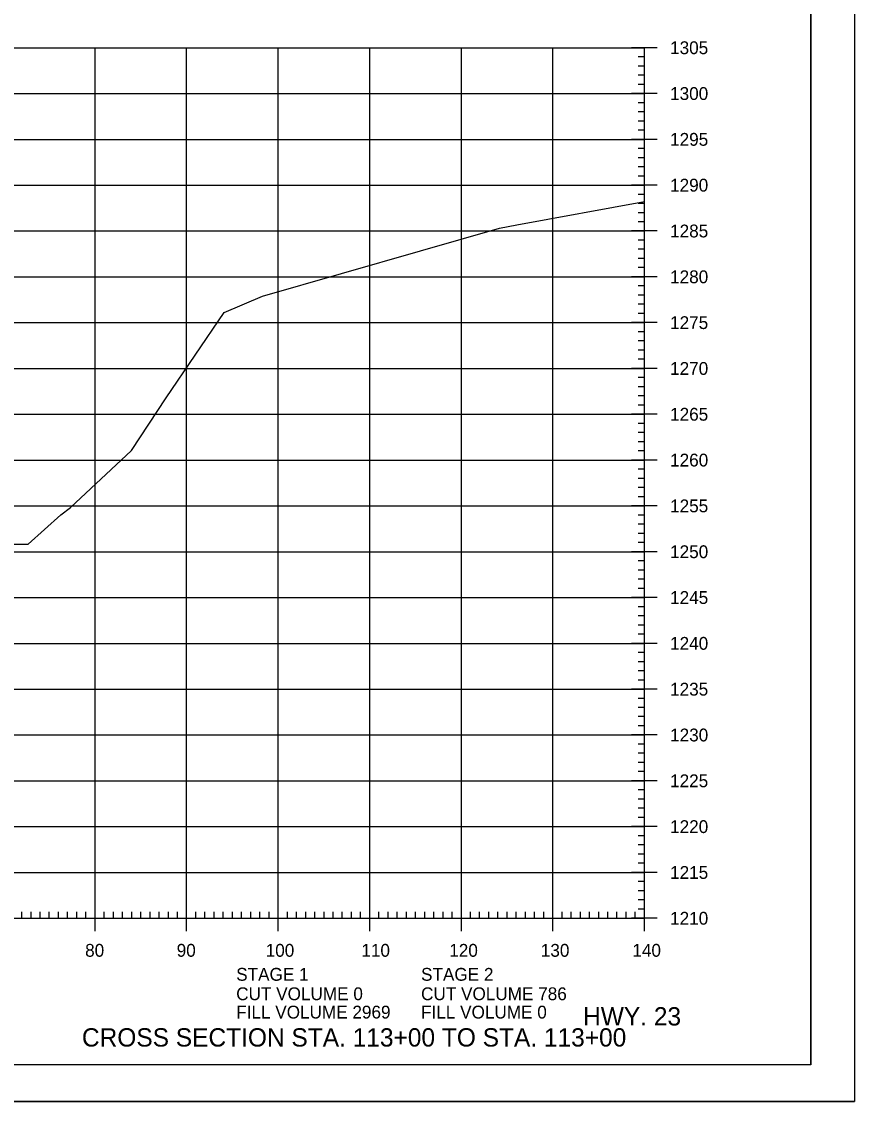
# Model space of a CAD drawing. Extents: x 1406028 to 1412453, y 321733 to 325986.
# Drawn here: x 1406661.9 to 1406752.8, y 323426 to 323543.9 of the extents above; entities that cross this region are included whole.
import ezdxf

# ---------------------------------------------------------------- set-up
doc = ezdxf.new("R2010")
doc.units = 0
for name, color, linetype in [('R_Axis', 7, 'Continuous'), ('R_Axis Annot', 7, 'Continuous'), ('R_Border', 7, 'Continuous'), ('R_Draft', 7, 'Continuous'), ('R_Exist Surface', 7, 'Continuous'), ('R_Grid', 7, 'Continuous'), ('R_No Plot', 7, 'Continuous')]:
    doc.layers.add(name, color=color, linetype=linetype)

msp = doc.modelspace()

# ---------------------------------------------------------------- linework, layer by layer
at = {"layer": 'R_Axis'}
for p, q in [((1406731.29, 323541.02), (1406728.49, 323541.02)), ((1406729.89, 323446.02), (1406729.89, 323541.02)), ((1406729.89, 323540.02), (1406729.19, 323540.02)), ((1406729.89, 323539.02), (1406729.19, 323539.02)), ((1406729.89, 323538.02), (1406729.19, 323538.02)), ((1406729.89, 323537.02), (1406729.19, 323537.02)), ((1406731.29, 323536.02), (1406728.49, 323536.02)), ((1406729.89, 323535.02), (1406729.19, 323535.02)), ((1406729.89, 323534.02), (1406729.19, 323534.02)), ((1406729.89, 323533.02), (1406729.19, 323533.02)), ((1406729.89, 323532.02), (1406729.19, 323532.02)), ((1406731.29, 323531.02), (1406728.49, 323531.02)), ((1406729.89, 323530.02), (1406729.19, 323530.02)), ((1406729.89, 323529.02), (1406729.19, 323529.02)), ((1406729.89, 323528.02), (1406729.19, 323528.02)), ((1406729.89, 323527.02), (1406729.19, 323527.02)), ((1406731.29, 323526.02), (1406728.49, 323526.02)), ((1406729.89, 323525.02), (1406729.19, 323525.02)), ((1406729.89, 323524.02), (1406729.19, 323524.02)), ((1406729.89, 323523.02), (1406729.19, 323523.02)), ((1406729.89, 323522.02), (1406729.19, 323522.02)), ((1406731.29, 323521.02), (1406728.49, 323521.02)), ((1406729.89, 323520.02), (1406729.19, 323520.02)), ((1406729.89, 323519.02), (1406729.19, 323519.02)), ((1406729.89, 323518.02), (1406729.19, 323518.02)), ((1406729.89, 323517.02), (1406729.19, 323517.02)), ((1406731.29, 323516.02), (1406728.49, 323516.02)), ((1406729.89, 323515.02), (1406729.19, 323515.02)), ((1406729.89, 323514.02), (1406729.19, 323514.02)), ((1406729.89, 323513.02), (1406729.19, 323513.02)), ((1406729.89, 323512.02), (1406729.19, 323512.02)), ((1406731.29, 323511.02), (1406728.49, 323511.02)), ((1406729.89, 323510.02), (1406729.19, 323510.02)), ((1406729.89, 323509.02), (1406729.19, 323509.02)), ((1406729.89, 323508.02), (1406729.19, 323508.02)), ((1406729.89, 323507.02), (1406729.19, 323507.02)), ((1406731.29, 323506.02), (1406728.49, 323506.02)), ((1406729.89, 323505.02), (1406729.19, 323505.02)), ((1406729.89, 323504.02), (1406729.19, 323504.02)), ((1406729.89, 323503.02), (1406729.19, 323503.02)), ((1406729.89, 323502.02), (1406729.19, 323502.02)), ((1406731.29, 323501.02), (1406728.49, 323501.02)), ((1406729.89, 323500.02), (1406729.19, 323500.02)), ((1406729.89, 323499.02), (1406729.19, 323499.02)), ((1406729.89, 323498.02), (1406729.19, 323498.02)), ((1406729.89, 323497.02), (1406729.19, 323497.02)), ((1406731.29, 323496.02), (1406728.49, 323496.02)), ((1406729.89, 323495.02), (1406729.19, 323495.02)), ((1406729.89, 323494.02), (1406729.19, 323494.02)), ((1406729.89, 323493.02), (1406729.19, 323493.02)), ((1406729.89, 323492.02), (1406729.19, 323492.02)), ((1406731.29, 323491.02), (1406728.49, 323491.02)), ((1406729.89, 323490.02), (1406729.19, 323490.02)), ((1406729.89, 323489.02), (1406729.19, 323489.02)), ((1406729.89, 323488.02), (1406729.19, 323488.02)), ((1406729.89, 323487.02), (1406729.19, 323487.02)), ((1406731.29, 323486.02), (1406728.49, 323486.02)), ((1406729.89, 323485.02), (1406729.19, 323485.02)), ((1406729.89, 323484.02), (1406729.19, 323484.02)), ((1406729.89, 323483.02), (1406729.19, 323483.02)), ((1406729.89, 323482.02), (1406729.19, 323482.02)), ((1406731.29, 323481.02), (1406728.49, 323481.02)), ((1406729.89, 323480.02), (1406729.19, 323480.02)), ((1406729.89, 323479.02), (1406729.19, 323479.02)), ((1406729.89, 323478.02), (1406729.19, 323478.02)), ((1406729.89, 323477.02), (1406729.19, 323477.02)), ((1406731.29, 323476.02), (1406728.49, 323476.02)), ((1406729.89, 323475.02), (1406729.19, 323475.02)), ((1406729.89, 323474.02), (1406729.19, 323474.02)), ((1406729.89, 323473.02), (1406729.19, 323473.02)), ((1406729.89, 323472.02), (1406729.19, 323472.02)), ((1406731.29, 323471.02), (1406728.49, 323471.02)), ((1406729.89, 323470.02), (1406729.19, 323470.02)), ((1406729.89, 323469.02), (1406729.19, 323469.02)), ((1406729.89, 323468.02), (1406729.19, 323468.02)), ((1406729.89, 323467.02), (1406729.19, 323467.02)), ((1406731.29, 323466.02), (1406728.49, 323466.02)), ((1406729.89, 323465.02), (1406729.19, 323465.02)), ((1406729.89, 323464.02), (1406729.19, 323464.02)), ((1406729.89, 323463.02), (1406729.19, 323463.02)), ((1406729.89, 323462.02), (1406729.19, 323462.02)), ((1406731.29, 323461.02), (1406728.49, 323461.02)), ((1406729.89, 323460.02), (1406729.19, 323460.02)), ((1406729.89, 323459.02), (1406729.19, 323459.02)), ((1406729.89, 323458.02), (1406729.19, 323458.02)), ((1406731.29, 323456.02), (1406728.49, 323456.02)), ((1406729.89, 323457.02), (1406729.19, 323457.02)), ((1406729.89, 323455.02), (1406729.19, 323455.02)), ((1406729.89, 323454.02), (1406729.19, 323454.02)), ((1406729.89, 323453.02), (1406729.19, 323453.02)), ((1406729.89, 323452.02), (1406729.19, 323452.02)), ((1406731.29, 323451.02), (1406728.49, 323451.02)), ((1406729.89, 323450.02), (1406729.19, 323450.02)), ((1406729.89, 323449.02), (1406729.19, 323449.02)), ((1406729.89, 323448.02), (1406729.19, 323448.02)), ((1406661.89, 323446.02), (1406661.89, 323446.72)), ((1406662.89, 323446.02), (1406662.89, 323446.72)), ((1406663.89, 323446.02), (1406663.89, 323446.72)), ((1406664.89, 323446.02), (1406664.89, 323446.72)), ((1406665.89, 323446.02), (1406665.89, 323446.72)), ((1406666.89, 323446.02), (1406666.89, 323446.72)), ((1406667.89, 323446.02), (1406667.89, 323446.72)), ((1406668.89, 323446.02), (1406668.89, 323446.72)), ((1406669.89, 323444.62), (1406669.89, 323447.42)), ((1406670.89, 323446.02), (1406670.89, 323446.72)), ((1406671.89, 323446.02), (1406671.89, 323446.72)), ((1406672.89, 323446.02), (1406672.89, 323446.72)), ((1406673.89, 323446.02), (1406673.89, 323446.72)), ((1406674.89, 323446.02), (1406674.89, 323446.72)), ((1406675.89, 323446.02), (1406675.89, 323446.72)), ((1406676.89, 323446.02), (1406676.89, 323446.72)), ((1406677.89, 323446.02), (1406677.89, 323446.72)), ((1406678.89, 323446.02), (1406678.89, 323446.72)), ((1406679.89, 323444.62), (1406679.89, 323447.42)), ((1406680.89, 323446.02), (1406680.89, 323446.72)), ((1406681.89, 323446.02), (1406681.89, 323446.72)), ((1406682.89, 323446.02), (1406682.89, 323446.72)), ((1406683.89, 323446.02), (1406683.89, 323446.72)), ((1406684.89, 323446.02), (1406684.89, 323446.72)), ((1406685.89, 323446.02), (1406685.89, 323446.72)), ((1406686.89, 323446.02), (1406686.89, 323446.72)), ((1406687.89, 323446.02), (1406687.89, 323446.72)), ((1406688.89, 323446.02), (1406688.89, 323446.72)), ((1406689.89, 323444.62), (1406689.89, 323447.42)), ((1406690.89, 323446.02), (1406690.89, 323446.72)), ((1406691.89, 323446.02), (1406691.89, 323446.72)), ((1406692.89, 323446.02), (1406692.89, 323446.72)), ((1406693.89, 323446.02), (1406693.89, 323446.72)), ((1406694.89, 323446.02), (1406694.89, 323446.72)), ((1406695.89, 323446.02), (1406695.89, 323446.72)), ((1406696.89, 323446.02), (1406696.89, 323446.72)), ((1406697.89, 323446.02), (1406697.89, 323446.72)), ((1406698.89, 323446.02), (1406698.89, 323446.72)), ((1406699.89, 323444.62), (1406699.89, 323447.42)), ((1406700.89, 323446.02), (1406700.89, 323446.72)), ((1406701.89, 323446.02), (1406701.89, 323446.72)), ((1406702.89, 323446.02), (1406702.89, 323446.72)), ((1406703.89, 323446.02), (1406703.89, 323446.72)), ((1406704.89, 323446.02), (1406704.89, 323446.72)), ((1406705.89, 323446.02), (1406705.89, 323446.72)), ((1406706.89, 323446.02), (1406706.89, 323446.72)), ((1406707.89, 323446.02), (1406707.89, 323446.72)), ((1406708.89, 323446.02), (1406708.89, 323446.72)), ((1406709.89, 323444.62), (1406709.89, 323447.42)), ((1406710.89, 323446.02), (1406710.89, 323446.72)), ((1406711.89, 323446.02), (1406711.89, 323446.72)), ((1406712.89, 323446.02), (1406712.89, 323446.72)), ((1406713.89, 323446.02), (1406713.89, 323446.72)), ((1406714.89, 323446.02), (1406714.89, 323446.72)), ((1406715.89, 323446.02), (1406715.89, 323446.72)), ((1406716.89, 323446.02), (1406716.89, 323446.72)), ((1406717.89, 323446.02), (1406717.89, 323446.72)), ((1406718.89, 323446.02), (1406718.89, 323446.72)), ((1406719.89, 323444.62), (1406719.89, 323447.42)), ((1406720.89, 323446.02), (1406720.89, 323446.72)), ((1406721.89, 323446.02), (1406721.89, 323446.72)), ((1406722.89, 323446.02), (1406722.89, 323446.72)), ((1406723.89, 323446.02), (1406723.89, 323446.72)), ((1406724.89, 323446.02), (1406724.89, 323446.72)), ((1406725.89, 323446.02), (1406725.89, 323446.72)), ((1406726.89, 323446.02), (1406726.89, 323446.72)), ((1406727.89, 323446.02), (1406727.89, 323446.72)), ((1406728.89, 323446.02), (1406728.89, 323446.72)), ((1406729.89, 323447.02), (1406729.19, 323447.02)), ((1406729.89, 323444.62), (1406729.89, 323447.42)), ((1406449.89, 323446.02), (1406729.89, 323446.02)), ((1406731.29, 323446.02), (1406728.49, 323446.02))]:
    msp.add_line(p, q, dxfattribs=at)
at = {"layer": 'R_Border'}
for q in [(1406748.07, 323635.48), (1406431.89, 323430.02)]:
    msp.add_line((1406748.07, 323430.02), q, dxfattribs=at)
at = {"layer": 'R_Exist Surface'}
msp.add_lwpolyline([(1406660.58, 323486.83), (1406662.59, 323486.85), (1406666.15, 323490.05), (1406667.19, 323490.83), (1406673.88, 323497.05), (1406677.64, 323502.81), (1406683.97, 323512.13), (1406688.19, 323513.89), (1406714.07, 323521.34), (1406715.94, 323521.68), (1406729.89, 323524.23)], dxfattribs=at)
at = {"layer": 'R_Grid'}
for p, q in [((1406449.89, 323541.02), (1406729.89, 323541.02)), ((1406669.89, 323446.02), (1406669.89, 323541.02)), ((1406679.89, 323446.02), (1406679.89, 323541.02)), ((1406689.89, 323446.02), (1406689.89, 323541.02)), ((1406699.89, 323446.02), (1406699.89, 323541.02)), ((1406709.89, 323446.02), (1406709.89, 323541.02)), ((1406719.89, 323446.02), (1406719.89, 323541.02)), ((1406729.89, 323446.02), (1406729.89, 323541.02)), ((1406449.89, 323536.02), (1406729.89, 323536.02)), ((1406449.89, 323531.02), (1406729.89, 323531.02)), ((1406449.89, 323526.02), (1406729.89, 323526.02)), ((1406449.89, 323521.02), (1406729.89, 323521.02)), ((1406449.89, 323516.02), (1406729.89, 323516.02)), ((1406449.89, 323511.02), (1406729.89, 323511.02)), ((1406449.89, 323506.02), (1406729.89, 323506.02)), ((1406449.89, 323501.02), (1406729.89, 323501.02)), ((1406449.89, 323496.02), (1406729.89, 323496.02)), ((1406449.89, 323491.02), (1406729.89, 323491.02)), ((1406449.89, 323486.02), (1406729.89, 323486.02)), ((1406449.89, 323481.02), (1406729.89, 323481.02)), ((1406449.89, 323476.02), (1406729.89, 323476.02)), ((1406449.89, 323471.02), (1406729.89, 323471.02)), ((1406449.89, 323466.02), (1406729.89, 323466.02)), ((1406449.89, 323461.02), (1406729.89, 323461.02)), ((1406449.89, 323456.02), (1406729.89, 323456.02)), ((1406449.89, 323451.02), (1406729.89, 323451.02)), ((1406449.89, 323446.02), (1406729.89, 323446.02))]:
    msp.add_line(p, q, dxfattribs=at)
at = {"layer": 'R_No Plot'}
msp.add_line((1406419.49, 323426.04), (1406752.82, 323426.04), dxfattribs=at)
for points in [[(1406419.48, 323639.37), (1406752.82, 323639.37), (1406752.82, 323426.03), (1406419.48, 323426.03)], [(1406665.81, 323635.48), (1406685.43, 323635.48), (1406685.43, 323625.6), (1406701.54, 323625.6), (1406724.74, 323625.6), (1406724.74, 323601.26), (1406748.07, 323601.26), (1406748.07, 323430.02), (1406431.89, 323430.02), (1406431.89, 323635.48)]]:
    msp.add_lwpolyline(points, close=True, dxfattribs=at)

# ---------------------------------------------------------------- texts
at = {"layer": 'R_Axis Annot'}
for s, p in [('1305', (1406732.69, 323540.32)), ('1300', (1406732.69, 323535.32)), ('1295', (1406732.69, 323530.32)), ('1290', (1406732.69, 323525.32)), ('1285', (1406732.69, 323520.32)), ('1280', (1406732.69, 323515.32)), ('1275', (1406732.69, 323510.32)), ('1270', (1406732.69, 323505.32)), ('1265', (1406732.69, 323500.32)), ('1260', (1406732.69, 323495.32)), ('1255', (1406732.69, 323490.32)), ('1250', (1406732.69, 323485.32)), ('1245', (1406732.69, 323480.32)), ('1240', (1406732.69, 323475.32)), ('1235', (1406732.69, 323470.32)), ('1230', (1406732.69, 323465.32)), ('1225', (1406732.69, 323460.32)), ('1220', (1406732.69, 323455.32)), ('1215', (1406732.69, 323450.32)), ('1210', (1406732.69, 323445.32)), ('80', (1406668.8, 323441.82)), ('90', (1406678.8, 323441.82)), ('100', (1406688.52, 323441.82)), ('110', (1406698.97, 323441.82)), ('120', (1406708.57, 323441.82)), ('130', (1406718.57, 323441.82)), ('140', (1406728.57, 323441.82)), ('STAGE 1', (1406685.3, 323439.2)), ('STAGE 2', (1406705.49, 323439.2)), ('CUT VOLUME 0', (1406685.3, 323437.08)), ('CUT VOLUME 786', (1406705.49, 323437.08)), ('FILL VOLUME 2969', (1406685.3, 323435.08)), ('FILL VOLUME 0', (1406705.49, 323435.08))]:
    msp.add_text(s, height=1.4, dxfattribs=at).set_placement(p)
at = {"layer": 'R_Draft'}
for s, p in [('HWY. 23', (1406723.19, 323434.32)), ('CROSS SECTION STA. 113+00 TO STA. 113+00', (1406668.45, 323432.02))]:
    msp.add_text(s, height=2, dxfattribs=at).set_placement(p)

doc.saveas('drawing.dxf')
